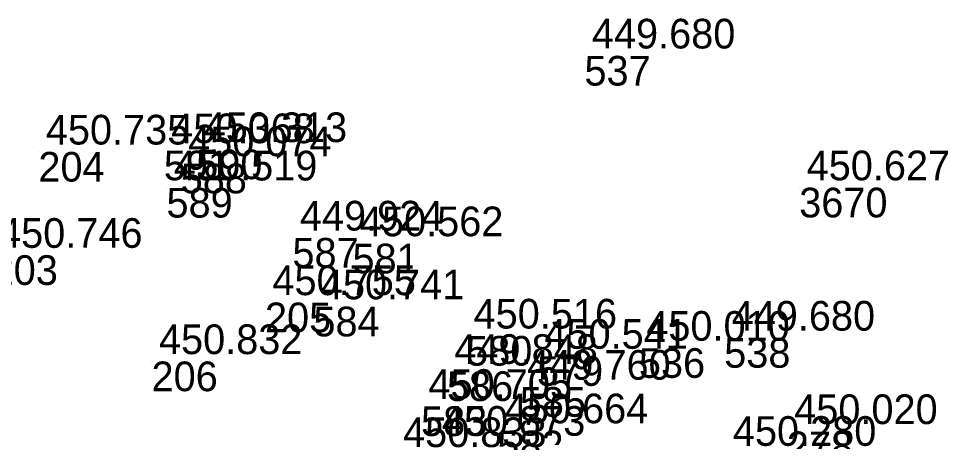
# Model space of a CAD drawing. Extents: x -874038 to -859694, y -1059487 to -1049069.
# Drawn here: x -863631.08 to -863593.95, y -1054930.71 to -1054913.75 of the extents above; entities that cross this region are included whole.
import ezdxf

# ---------------------------------------------------------------- set-up
doc = ezdxf.new("R2010")
doc.units = 0
doc.layers.add('Vrstva 60', color=7, linetype='Continuous')
doc.layers.add('Vrstva 61', color=7, linetype='Continuous')

msp = doc.modelspace()

# ---------------------------------------------------------------- linework, layer by layer
at = {"layer": 'Vrstva 60'}
for p, q in [((-863608.19, -1054915.27), (-863608.19, -1054915.27)), ((-863625.195, -1054919.1), (-863625.195, -1054919.1)), ((-863623.885, -1054919.056), (-863623.885, -1054919.056)), ((-863630.266, -1054919.154), (-863630.266, -1054919.154)), ((-863624.514, -1054919.626), (-863624.514, -1054919.626)), ((-863625.088, -1054920.608), (-863625.088, -1054920.608)), ((-863599.507, -1054920.601), (-863599.507, -1054920.601)), ((-863619.996, -1054922.632), (-863619.996, -1054922.632)), ((-863617.568, -1054922.863), (-863617.568, -1054922.863)), ((-863621.105, -1054925.246), (-863621.105, -1054925.246)), ((-863619.148, -1054925.413), (-863619.148, -1054925.413)), ((-863612.973, -1054926.596), (-863612.973, -1054926.596)), ((-863602.54, -1054926.68), (-863602.54, -1054926.68)), ((-863605.99, -1054927.09), (-863605.99, -1054927.09)), ((-863625.692, -1054927.63), (-863625.692, -1054927.63)), ((-863610.111, -1054927.414), (-863610.111, -1054927.414)), ((-863613.75, -1054928.027), (-863613.75, -1054928.027)), ((-863610.805, -1054928.665), (-863610.805, -1054928.665)), ((-863614.796, -1054929.441), (-863614.796, -1054929.441)), ((-863611.711, -1054930.428), (-863611.711, -1054930.428)), ((-863600.01, -1054930.46), (-863600.01, -1054930.46))]:
    msp.add_line(p, q, dxfattribs=at)

# ---------------------------------------------------------------- texts
for s, p in [('537', (-863608.19, -1054916.47)), ('591', (-863625.195, -1054920.3)), ('590', (-863623.885, -1054920.256)), ('204', (-863630.266, -1054920.354)), ('588', (-863624.514, -1054920.826)), ('3670', (-863599.507, -1054921.801)), ('589', (-863625.088, -1054921.808)), ('587', (-863619.996, -1054923.832)), ('581', (-863617.568, -1054924.063)), ('203', (-863632.157, -1054924.532)), ('205', (-863621.105, -1054926.446)), ('584', (-863619.148, -1054926.613)), ('580', (-863612.973, -1054927.796)), ('538', (-863602.54, -1054927.88)), ('536', (-863605.99, -1054928.29)), ('206', (-863625.692, -1054928.83)), ('579', (-863610.111, -1054928.614)), ('586', (-863613.75, -1054929.227)), ('585', (-863610.805, -1054929.865)), ('583', (-863614.796, -1054930.641)), ('582', (-863611.711, -1054931.628)), ('278', (-863600.01, -1054931.66))]:
    msp.add_text(s, height=1.2, dxfattribs=at).set_placement(p)
at = {"layer": 'Vrstva 61'}
for s, p in [('449.680', (-863607.89, -1054914.97)), ('450.368', (-863624.895, -1054918.8)), ('450.313', (-863623.585, -1054918.756)), ('450.735', (-863629.966, -1054918.854)), ('450.074', (-863624.214, -1054919.326)), ('450.519', (-863624.788, -1054920.308)), ('450.627', (-863599.207, -1054920.301)), ('449.924', (-863619.696, -1054922.332)), ('450.562', (-863617.268, -1054922.563)), ('450.746', (-863631.857, -1054923.032)), ('450.755', (-863620.805, -1054924.946)), ('450.741', (-863618.848, -1054925.113)), ('450.516', (-863612.673, -1054926.296)), ('449.680', (-863602.24, -1054926.38)), ('450.010', (-863605.69, -1054926.79)), ('450.832', (-863625.392, -1054927.33)), ('450.541', (-863609.811, -1054927.114)), ('449.848', (-863613.45, -1054927.727)), ('449.760', (-863610.505, -1054928.365)), ('450.705', (-863614.496, -1054929.141)), ('450.664', (-863611.411, -1054930.128)), ('450.020', (-863599.71, -1054930.16)), ('450.873', (-863613.956, -1054930.631)), ('450.280', (-863602.19, -1054931.04)), ('450.833', (-863615.524, -1054931.09))]:
    msp.add_text(s, height=1.2, dxfattribs=at).set_placement(p)

doc.saveas('drawing.dxf')
